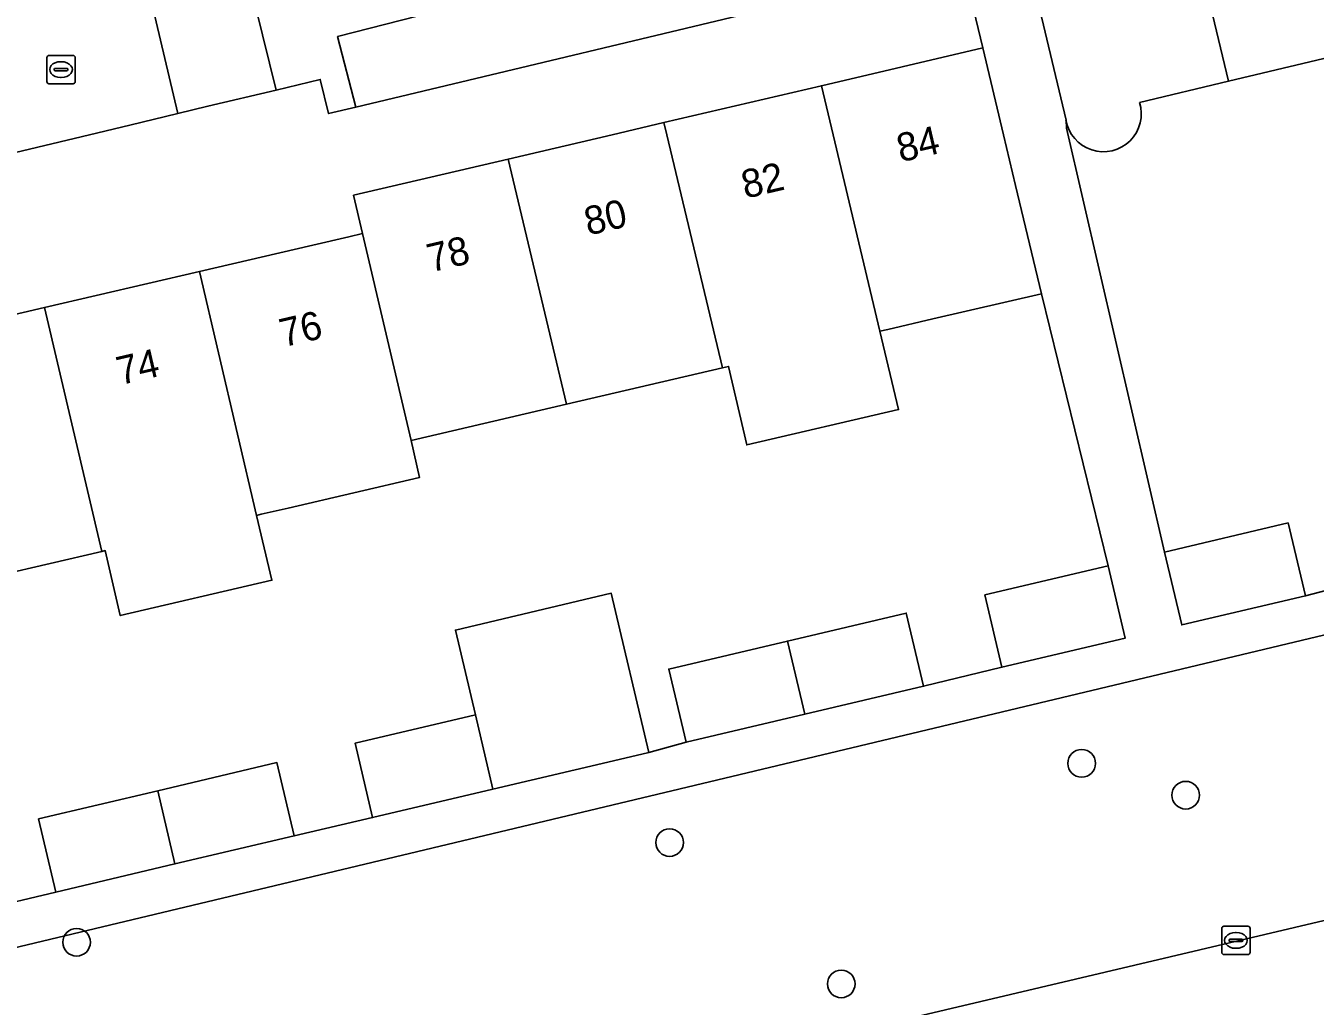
# Model space of a CAD drawing. Extents: x 158031 to 159244, y 380104 to 381214.
# Drawn here: x 158424.79 to 158470.39, y 380969.19 to 381003.85 of the extents above; entities that cross this region are included whole.
import ezdxf

# ---------------------------------------------------------------- set-up
doc = ezdxf.new("R2010")
doc.units = 0
for name, color, linetype in [('IMGEO_Boom', 7, 'Continuous'), ('IMGEO_Erf', 7, 'Continuous'), ('IMGEO_Groenvoorziening', 7, 'Continuous'), ('IMGEO_Kolk', 7, 'Continuous'), ('IMGEO_Pand', 7, 'Continuous'), ('IMGEO_Pand_nummerreeks', 7, 'Continuous'), ('IMGEO_Parkeervlak_open', 7, 'Continuous'), ('IMGEO_Rijbaan_lokaal_open', 7, 'Continuous'), ('IMGEO_Rijbaan_regionaal_gesloten', 7, 'Continuous'), ('IMGEO_Voetpad_open', 7, 'Continuous')]:
    doc.layers.add(name, color=color, linetype=linetype)

msp = doc.modelspace()

# ---------------------------------------------------------------- linework, layer by layer
at = {"layer": 'IMGEO_Boom'}
for centre in [(158462.135, 380977.772), (158465.815, 380976.647), (158447.561, 380974.972), (158426.588, 380971.448), (158453.632, 380969.974)]:
    msp.add_circle(centre, 0.489, dxfattribs=at)
at = {"layer": 'IMGEO_Erf'}
for points in [[(158506.761, 381009.963), (158501.065, 381008.632), (158500, 381008.383), (158495.422, 381007.29), (158495.175, 381007.231), (158495.123, 381007.447), (158489.701, 381006.152), (158484.305, 381004.864), (158484.062, 381005.883), (158478.356, 381004.52), (158472.836, 381003.203), (158467.326, 381001.888), (158464.181, 381001.137)], [(158419.965, 380992.609), (158425.454, 380993.886), (158430.934, 380995.161), (158434.943, 380996.093), (158436.214, 380996.389), (158436.703, 380996.503), (158436.385, 380997.858), (158441.853, 380999.138), (158445.533, 381000), (158447.358, 381000.427), (158452.928, 381001.732), (158458.64, 381003.069), (158457.914, 381006.115)], [(158452.648, 381004.854), (158436.459, 381000.978), (158435.499, 381000.748), (158435.206, 381001.952), (158433.641, 381001.578), (158431.231, 381001.002), (158430.171, 381000.749), (158428.47, 381000.342), (158427.04, 381000), (158412.774, 380996.59)], [(158461.581, 381000.516), (158461.593, 381000.229), (158465.069, 380985.241), (158469.438, 380986.271), (158470.046, 380983.695), (158472.797, 380984.409)], [(158423.264, 380972.61), (158425.854, 380973.22), (158425.243, 380975.81), (158429.46, 380976.804), (158433.674, 380977.798), (158434.285, 380975.208), (158437.055, 380975.853), (158436.435, 380978.481), (158440.691, 380979.485), (158439.988, 380982.487), (158445.499, 380983.787), (158446.827, 380978.157), (158448.142, 380978.518), (158447.531, 380981.106), (158451.73, 380982.096), (158455.932, 380983.087), (158456.543, 380980.499), (158459.314, 380981.17), (158458.711, 380983.728), (158463.074, 380984.756), (158460.71, 380994.378), (158456.866, 380993.484), (158455.278, 380993.114), (158454.999, 380993.049), (158455.659, 380990.279), (158450.292, 380989.031), (158449.646, 380991.804), (158449.427, 380991.753), (158443.92, 380990.472), (158438.416, 380989.191), (158438.721, 380987.882), (158434.072, 380986.8), (158433.113, 380986.577), (158432.956, 380986.54), (158433.494, 380984.245), (158428.135, 380982.998), (158427.6, 380985.294), (158427.476, 380985.265), (158421.986, 380983.988)]]:
    msp.add_lwpolyline(points, dxfattribs=at)
msp.add_arc((158462.902, 381000.737), 1.34, 189.4942, 17.3722, dxfattribs=at)
at = {"layer": 'IMGEO_Groenvoorziening'}
for points in [[(158547.5, 381000.837), (158544.124, 381000), (158530.264, 380996.564), (158525.806, 380995.504), (158500, 380989.295), (158493.01, 380987.613), (158488.758, 380986.61), (158484.503, 380985.607), (158418.22, 380969.78), (158413.661, 380968.705), (158383.621, 380961.589)], [(158369.389, 380964.254), (158363.858, 380976.351), (158356.258, 380974.547), (158372.396, 380952.401), (158373.204, 380949.217), (158500, 380979.117), (158570.711, 380995.952)]]:
    msp.add_lwpolyline(points, dxfattribs=at)
at = {"layer": 'IMGEO_Kolk'}
for p, q in [((158425.537, 381001.875), (158425.537, 381002.727)), ((158425.612, 381002.801), (158426.464, 381002.801)), ((158426.538, 381002.727), (158426.538, 381001.875)), ((158425.796, 381002.295), (158425.796, 381002.307)), ((158426.234, 381002.258), (158425.836, 381002.258)), ((158425.839, 381002.344), (158426.237, 381002.344)), ((158426.025, 381002.581), (158426.05, 381002.581)), ((158426.28, 381002.307), (158426.28, 381002.295)), ((158426.464, 381001.801), (158425.612, 381001.801)), ((158426.048, 381002.021), (158426.023, 381002.021)), ((158467.09, 380971.086), (158467.09, 380971.938)), ((158467.165, 380972.012), (158468.017, 380972.012)), ((158467.578, 380971.792), (158467.603, 380971.792)), ((158468.091, 380971.938), (158468.091, 380971.086)), ((158467.349, 380971.506), (158467.349, 380971.518)), ((158467.787, 380971.469), (158467.389, 380971.469)), ((158467.392, 380971.555), (158467.79, 380971.555)), ((158467.601, 380971.232), (158467.576, 380971.232)), ((158467.833, 380971.518), (158467.833, 380971.506)), ((158468.017, 380971.012), (158467.165, 380971.012))]:
    msp.add_line(p, q, dxfattribs=at)
for points in [[(158425.537, 381001.875), (158425.537, 381002.727)], [(158425.612, 381002.801), (158426.464, 381002.801)], [(158426.538, 381002.727), (158426.538, 381001.875)], [(158426.464, 381001.801), (158425.612, 381001.801)], [(158467.09, 380971.086), (158467.09, 380971.938)], [(158467.165, 380972.012), (158468.017, 380972.012)], [(158468.091, 380971.938), (158468.091, 380971.086)], [(158468.017, 380971.012), (158467.165, 380971.012)]]:
    msp.add_lwpolyline(points, dxfattribs=at)
for centre, radius, start, end in [((158425.614, 381002.725), 0.0765, 91.552, 178.448), ((158425.614, 381002.725), 0.0765, 91.552, 178.448), ((158426.462, 381002.725), 0.0765, 1.552, 88.448), ((158426.462, 381002.725), 0.0765, 1.552, 88.448), ((158425.836, 381002.304), 0.0403, 85.8775, 175.7526), ((158425.833, 381002.294), 0.0366, 178.938, 274.7102), ((158426.237, 381002.301), 0.043, 264.8664, 352.4533), ((158426.241, 381002.306), 0.0386, 1.7309, 96.639), ((158425.614, 381001.877), 0.0765, 181.552, 268.448), ((158425.614, 381001.877), 0.0765, 181.552, 268.448), ((158426.462, 381001.877), 0.0765, 271.552, 358.448), ((158426.462, 381001.877), 0.0765, 271.552, 358.448), ((158467.167, 380971.936), 0.0765, 91.552, 178.448), ((158467.167, 380971.936), 0.0765, 91.552, 178.448), ((158468.015, 380971.936), 0.0765, 1.552, 88.448), ((158468.015, 380971.936), 0.0765, 1.552, 88.448), ((158467.389, 380971.515), 0.0403, 85.8775, 175.7526), ((158467.386, 380971.505), 0.0366, 178.938, 274.7102), ((158467.79, 380971.512), 0.043, 264.8664, 352.4533), ((158467.794, 380971.517), 0.0386, 1.7309, 96.639), ((158467.167, 380971.088), 0.0765, 181.552, 268.448), ((158467.167, 380971.088), 0.0765, 181.552, 268.448), ((158468.015, 380971.088), 0.0765, 271.552, 358.448), ((158468.015, 380971.088), 0.0765, 271.552, 358.448)]:
    msp.add_arc(centre, radius, start, end, dxfattribs=at)
for centre, major_axis, ratio, start_param, end_param in [((158426.024, 381002.301), (-0.387, 0.002), 0.722429, 4.712389, 7.853982), ((158426.049, 381002.301), (-0.39, 0.002), 0.717154, 1.570796, 4.712389), ((158467.577, 380971.512), (-0.387, 0.002), 0.722429, 4.712389, 7.853982), ((158467.602, 380971.512), (-0.39, 0.002), 0.717154, 1.570796, 4.712389)]:
    msp.add_ellipse(centre, major_axis=major_axis, ratio=ratio, start_param=start_param, end_param=end_param, dxfattribs=at)
at = {"layer": 'IMGEO_Pand'}
for points in [[(158470.743, 381011.967), (158465.234, 381010.652), (158467.326, 381001.888), (158472.836, 381003.203)], [(158459.799, 380998.206), (158459.371, 381000), (158458.64, 381003.069), (158452.928, 381001.732), (158453.341, 381000), (158454.999, 380993.049), (158455.278, 380993.114), (158456.866, 380993.484), (158460.71, 380994.378)], [(158453.341, 381000), (158452.928, 381001.732), (158447.358, 381000.427), (158447.46, 381000), (158449.427, 380991.753), (158449.646, 380991.804), (158450.292, 380989.031), (158455.659, 380990.279), (158454.999, 380993.049)], [(158443.92, 380990.472), (158449.427, 380991.753), (158447.46, 381000), (158447.358, 381000.427), (158445.533, 381000), (158441.853, 380999.138)], [(158441.853, 380999.138), (158436.385, 380997.858), (158436.703, 380996.503), (158438.416, 380989.191), (158443.92, 380990.472)], [(158436.703, 380996.503), (158436.214, 380996.389), (158434.943, 380996.093), (158430.934, 380995.161), (158432.956, 380986.54), (158433.113, 380986.577), (158434.072, 380986.8), (158438.721, 380987.882), (158438.416, 380989.191)], [(158430.934, 380995.161), (158425.454, 380993.886), (158427.476, 380985.265), (158427.6, 380985.294), (158428.135, 380982.998), (158433.494, 380984.245), (158432.956, 380986.54)], [(158427.476, 380985.265), (158425.454, 380993.886), (158419.965, 380992.609), (158421.986, 380983.988)], [(158465.676, 380982.664), (158470.046, 380983.695), (158469.438, 380986.271), (158465.069, 380985.241)], [(158459.314, 380981.17), (158463.677, 380982.199), (158463.074, 380984.756), (158458.711, 380983.728)], [(158440.691, 380979.485), (158441.307, 380976.855), (158445.573, 380977.861), (158446.827, 380978.157), (158445.499, 380983.787), (158439.988, 380982.487)], [(158452.347, 380979.51), (158456.543, 380980.499), (158455.932, 380983.087), (158451.73, 380982.096)], [(158452.347, 380979.51), (158451.73, 380982.096), (158447.531, 380981.106), (158448.142, 380978.518)], [(158441.307, 380976.855), (158440.691, 380979.485), (158436.435, 380978.481), (158437.055, 380975.853)], [(158429.46, 380976.804), (158430.068, 380974.214), (158434.285, 380975.208), (158433.674, 380977.798)], [(158429.46, 380976.804), (158425.243, 380975.81), (158425.854, 380973.22), (158430.068, 380974.214)]]:
    msp.add_lwpolyline(points, close=True, dxfattribs=at)
msp.add_lwpolyline([(158464.181, 381001.137), (158467.326, 381001.888), (158465.234, 381010.652), (158459.489, 381009.281), (158460.119, 381006.643), (158460.65, 381004.418), (158461.581, 381000.516)], dxfattribs=at)
msp.add_arc((158462.902, 381000.737), 1.34, 189.4942, 17.3722, dxfattribs=at)
at = {"layer": 'IMGEO_Parkeervlak_open'}
msp.add_lwpolyline([(158452.648, 381004.854), (158451.986, 381007.621), (158444.317, 381005.654), (158435.818, 381003.473), (158436.459, 381000.978)], close=True, dxfattribs=at)
at = {"layer": 'IMGEO_Rijbaan_lokaal_open'}
msp.add_lwpolyline([(158430.171, 381000.749), (158431.231, 381001.002), (158433.641, 381001.578), (158432.212, 381007.406), (158428.792, 381006.597)], close=True, dxfattribs=at)
at = {"layer": 'IMGEO_Rijbaan_regionaal_gesloten'}
msp.add_lwpolyline([(158570.711, 380995.952), (158500, 380979.117), (158373.204, 380949.217), (158362.848, 380946.775), (158359.897, 380946.084), (158360.018, 380942.318), (158448.885, 380963.516), (158460.444, 380966.274), (158472.175, 380969.072), (158483.617, 380971.741), (158491.19, 380973.547), (158514.329, 380979.065), (158522.041, 380980.853), (158529.678, 380982.624), (158537.46, 380984.502), (158545.06, 380986.275), (158548.941, 380987.249), (158556.721, 380989.087), (158560.604, 380990.004), (158568.275, 380991.816)], dxfattribs=at)
at = {"layer": 'IMGEO_Voetpad_open'}
for points in [[(158381.551, 381013.993), (158384.486, 381002.012), (158385.535, 380997.73), (158386.298, 380997.245), (158397.239, 380990.287), (158407.975, 380992.788), (158407.758, 380994.041), (158413.021, 380995.297), (158412.774, 380996.59), (158427.04, 381000), (158428.47, 381000.342), (158430.171, 381000.749), (158428.792, 381006.597)], [(158432.212, 381007.406), (158433.641, 381001.578), (158435.206, 381001.952), (158435.499, 381000.748), (158436.459, 381000.978), (158435.818, 381003.473), (158444.317, 381005.654)], [(158457.914, 381006.115), (158458.64, 381003.069), (158459.371, 381000), (158459.799, 380998.206), (158460.71, 380994.378), (158463.074, 380984.756), (158463.677, 380982.199), (158459.314, 380981.17), (158456.543, 380980.499), (158452.347, 380979.51), (158448.142, 380978.518), (158446.827, 380978.157), (158445.573, 380977.861), (158441.307, 380976.855), (158437.055, 380975.853), (158434.285, 380975.208), (158430.068, 380974.214), (158425.854, 380973.22), (158423.264, 380972.61), (158418.881, 380971.577), (158417.853, 380971.335), (158418.22, 380969.78), (158484.503, 380985.607)], [(158472.797, 380984.409), (158470.046, 380983.695), (158465.676, 380982.664), (158465.069, 380985.241), (158461.593, 381000.229), (158461.581, 381000.516), (158460.65, 381004.418)]]:
    msp.add_lwpolyline(points, dxfattribs=at)

# ---------------------------------------------------------------- texts
at = {"layer": 'IMGEO_Pand_nummerreeks'}
for s, rotation, p in [('84', 13.1723, (158455.729, 380999.02)), ('82', 13.178, (158450.236, 380997.732)), ('80', 13.1784, (158444.677, 380996.43)), ('78', 13.178, (158439.114, 380995.128)), ('76', 13.0921, (158433.899, 380992.482)), ('74', 13.0978, (158428.133, 380991.141))]:
    msp.add_text(s, height=1, rotation=rotation, dxfattribs=at).set_placement(p)

doc.saveas('drawing.dxf')
